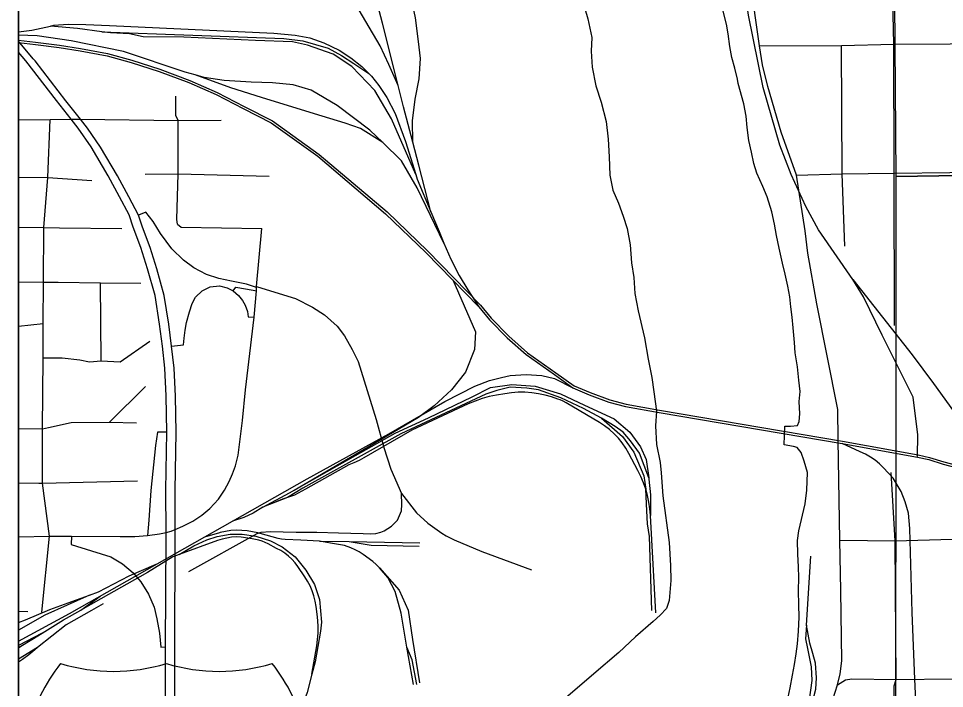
# Model space of a CAD drawing. Extents: x 0 to 40.2, y 0 to 22.
# Drawn here: x 2.1 to 3.009, y 18.165 to 18.822 of the extents above; entities that cross this region are included whole.
import ezdxf

# ---------------------------------------------------------------- set-up
doc = ezdxf.new("R2010")
doc.units = 0
for name, color, linetype in [('GM_X_Adjacent_County', 7, 'Continuous'), ('GM_X_Corporation', 7, 'Continuous'), ('GM_X_Interchange_Ramps', 7, 'Continuous'), ('GM_X_Interstate_Shield', 7, 'Continuous'), ('GM_X_Major_Lake', 7, 'Continuous'), ('GM_X_Major_Lake_Text', 7, 'Continuous'), ('GM_X_Major_River', 7, 'Continuous'), ('GM_X_Major_River_Text', 7, 'Continuous'), ('GM_X_Township_Road', 7, 'Continuous'), ('GM_X_Unincorporated', 7, 'Continuous'), ('GM_X_Unincorporated_Location', 7, 'Continuous')]:
    doc.layers.add(name, color=color, linetype=linetype)

msp = doc.modelspace()

# ---------------------------------------------------------------- linework, layer by layer
at = {"layer": 'GM_X_Adjacent_County'}
msp.add_line((2.1, 20.9), (2.1, 14.1), dxfattribs=at)
at = {"layer": 'GM_X_Corporation'}
msp.add_lwpolyline([(2.1, 20.9), (2.1, 17.42646)], dxfattribs=at)
msp.add_lwpolyline([(2.1, 20.9), (2.1, 17.42646)], dxfattribs=at)
msp.add_lwpolyline([(2.1, 20.9), (2.1, 17.42646)], dxfattribs=at)
for points in [[(2.95687, 19.22645), (3.03626, 19.35487), (3.07612, 19.38301), (3.10895, 19.41583), (3.11814, 19.43965), (3.1284, 18.66934), (2.96123, 18.66685)], [(3.1284, 18.66934), (3.13419, 17.6788), (2.96095, 17.67632), (2.96072, 17.91012), (2.96123, 18.66685)]]:
    msp.add_lwpolyline(points, close=True, dxfattribs=at)
at = {"layer": 'GM_X_Interchange_Ramps'}
for points in [[(2.65349, 18.8392), (2.65865, 18.82131), (2.66268, 18.80306), (2.66181, 18.78977), (2.66282, 18.77382), (2.66647, 18.75557), (2.67165, 18.73958), (2.67643, 18.72056), (2.67857, 18.70346), (2.67957, 18.68599), (2.68018, 18.66813), (2.6831, 18.65331), (2.68868, 18.64073), (2.69313, 18.62779), (2.6972, 18.61561), (2.70011, 18.59964), (2.70149, 18.58216), (2.70365, 18.56772), (2.70459, 18.55193), (2.70794, 18.53503), (2.71417, 18.50841), (2.71779, 18.4875), (2.72144, 18.46962), (2.72323, 18.45556), (2.72611, 18.43656), (2.72486, 18.42214), (2.72585, 18.40391), (2.7295, 18.38641), (2.73058, 18.37621), (2.73227, 18.35374), (2.73835, 18.30775), (2.73969, 18.28535), (2.73988, 18.27041), (2.73828, 18.25081), (2.73594, 18.24323), (2.72944, 18.23645), (2.72257, 18.23043), (2.70539, 18.21538), (2.68897, 18.19995), (2.66453, 18.17888), (2.62522, 18.1454)], [(2.86675, 18.43392), (2.86609, 18.44607), (2.86693, 18.45594), (2.86549, 18.46696), (2.86446, 18.48025), (2.86192, 18.49394), (2.86124, 18.50382), (2.86022, 18.51825), (2.85916, 18.52889), (2.85772, 18.53877), (2.85667, 18.54865), (2.85486, 18.5593), (2.85229, 18.57109), (2.84973, 18.58174), (2.84643, 18.59657), (2.84387, 18.60874), (2.84169, 18.62015), (2.83913, 18.63194), (2.8347, 18.64678), (2.83023, 18.65707), (2.82427, 18.67002), (2.82131, 18.67954), (2.81913, 18.69057), (2.81656, 18.70198), (2.81477, 18.7149), (2.8141, 18.72592), (2.81154, 18.73809), (2.80602, 18.7581), (2.80556, 18.76226), (2.80278, 18.77291), (2.79977, 18.78336), (2.79796, 18.79438), (2.79616, 18.80655), (2.79472, 18.81605), (2.79141, 18.82898)], [(2.87336, 18.35907), (2.87425, 18.37653), (2.87093, 18.38756), (2.86796, 18.39594), (2.86383, 18.40091), (2.86043, 18.40208), (2.85134, 18.40367), (2.85187, 18.42189), (2.85755, 18.42184), (2.86438, 18.42255), (2.86593, 18.42633), (2.86675, 18.43392)], [(2.85426, 18.15155), (2.85703, 18.1652), (2.8594, 18.1777), (2.86138, 18.18832), (2.86298, 18.19856), (2.86419, 18.20842), (2.86543, 18.22094), (2.86592, 18.2346), (2.86564, 18.24675), (2.86537, 18.26042), (2.86547, 18.27333), (2.86517, 18.28396), (2.86452, 18.2965), (2.86424, 18.30979), (2.86546, 18.31927), (2.87173, 18.3458), (2.87336, 18.35907)]]:
    msp.add_lwpolyline(points, dxfattribs=at)
at = {"layer": 'GM_X_Interstate_Shield'}
for centre, start, end in [((2.28058, 18.07902), 141.66896, 165.80665), ((2.19318, 18.35895), 253.00908, 286.99093), ((2.29695, 18.35895), 253.00908, 286.99093), ((2.20956, 18.07902), 14.19335, 38.33104)]:
    msp.add_arc(centre, 0.17756, start, end, dxfattribs=at)
at = {"layer": 'GM_X_Major_Lake'}
for points in [[(2.90344, 18.16826), (2.91138, 18.17314), (2.91764, 18.17421), (2.96102, 18.1736), (3.01645, 18.17417), (3.0698, 18.1738), (3.11972, 18.17463)], [(2.78409, 17.84481), (2.81606, 17.90854), (2.83899, 17.95502), (2.85258, 17.98645), (2.86597, 18.02615), (2.88565, 18.09458), (2.89901, 18.15374), (2.90344, 18.16826)]]:
    msp.add_lwpolyline(points, dxfattribs=at)
at = {"layer": 'GM_X_Major_Lake_Text'}
for points in [[(2.86338, 18.66791), (2.84814, 18.71034), (2.83536, 18.75493), (2.83001, 18.77633), (2.82689, 18.7949), (2.82243, 18.82701), (2.81916, 18.85532), (2.81723, 18.88192), (2.81716, 18.91773), (2.81767, 18.93492)], [(2.90678, 18.2607), (2.906, 18.3101), (2.90412, 18.40851), (2.90385, 18.43812), (2.88339, 18.54181), (2.87448, 18.59156), (2.87191, 18.61358), (2.86338, 18.66791)], [(2.24968, 18.31889), (2.25368, 18.32055), (2.2613, 18.3237), (2.27106, 18.32865), (2.27989, 18.33446), (2.28756, 18.34113), (2.29608, 18.35041), (2.30224, 18.35925), (2.30666, 18.36754), (2.31006, 18.37529), (2.31293, 18.38304), (2.31541, 18.39334), (2.31983, 18.42743), (2.32277, 18.45741), (2.33122, 18.52887), (2.33346, 18.55455), (2.3335, 18.55781), (2.33366, 18.55894)], [(2.33366, 18.55894), (2.35984, 18.5506), (2.37161, 18.54704), (2.38856, 18.53872), (2.40036, 18.53111), (2.41254, 18.52007), (2.41977, 18.51056), (2.42738, 18.49724), (2.43309, 18.48544), (2.45097, 18.42836), (2.45858, 18.40096), (2.46543, 18.37965), (2.47561, 18.35593), (2.49055, 18.33703), (2.50159, 18.32675), (2.51529, 18.31686), (2.51947, 18.3142), (2.52746, 18.31039), (2.55448, 18.29897), (2.60329, 18.28109)], [(2.26708, 18.2793), (2.33402, 18.31673), (2.33799, 18.31783), (2.3468, 18.31849), (2.37234, 18.31805), (2.39282, 18.31805), (2.41396, 18.31717), (2.43818, 18.31651), (2.44567, 18.31629), (2.45073, 18.31673), (2.45536, 18.31783), (2.45888, 18.31937), (2.46593, 18.32378), (2.47187, 18.32972), (2.47561, 18.33897), (2.47606, 18.34514), (2.47561, 18.35593)], [(2.22644, 18.31463), (2.23837, 18.31626), (2.24481, 18.31776), (2.24968, 18.31889)], [(2.1, 18.31338), (2.13037, 18.31401), (2.15207, 18.31401)], [(2.15207, 18.31401), (2.19971, 18.31362), (2.2142, 18.31362), (2.22644, 18.31463)], [(2.90344, 18.16826), (2.90627, 18.17918), (2.90787, 18.19176), (2.90678, 18.2607)]]:
    msp.add_lwpolyline(points, dxfattribs=at)
at = {"layer": 'GM_X_Major_River'}
for p, q in [((2.44846, 18.40457), (2.37048, 18.35876)), ((2.34641, 18.34496), (2.33963, 18.3425)), ((2.36402, 18.35196), (2.34641, 18.34496)), ((2.72516, 18.23892), (2.71995, 18.33422)), ((2.39547, 18.30927), (2.42456, 18.30875)), ((2.42456, 18.30875), (2.49362, 18.30754)), ((2.8733, 18.22662), (2.87742, 18.29452)), ((2.12311, 18.21896), (2.1, 18.20689)), ((2.1, 18.20488), (2.10232, 18.20626)), ((2.1, 18.20439), (2.10232, 18.20626)), ((2.11878, 18.20494), (2.1, 18.19345)), ((2.48746, 18.1687), (2.48114, 18.20516))]:
    msp.add_line(p, q, dxfattribs=at)
for points in [[(2.91864, 18.56589), (2.88503, 18.61429), (2.87252, 18.63739), (2.85808, 18.66867), (2.84702, 18.69755), (2.83066, 18.75386), (2.81623, 18.82508), (2.80901, 18.87562), (2.80565, 18.91123), (2.80516, 18.94154), (2.80757, 18.99304), (2.82248, 19.06042), (2.84543, 19.11457), (2.87531, 19.15492), (2.96425, 19.27666), (3.18592, 19.58277)], [(2.48675, 18.70025), (2.4865, 18.72121), (2.48921, 18.74267), (2.49316, 18.76264), (2.49439, 18.78262), (2.49242, 18.79914), (2.48946, 18.82232), (2.48379, 18.84895), (2.47294, 18.87855), (2.46579, 18.89951)], [(2.47259, 18.75596), (2.45715, 18.81714), (2.44655, 18.85684), (2.43595, 18.89063)], [(2.47259, 18.75596), (2.46332, 18.7767), (2.45493, 18.79495), (2.42337, 18.84846)], [(2.13144, 18.8143), (2.13477, 18.81504), (2.14879, 18.81611), (2.16592, 18.81579), (2.18915, 18.81472), (2.35053, 18.80715), (2.37151, 18.8055), (2.38571, 18.80283), (2.39949, 18.79769), (2.41472, 18.79049), (2.42603, 18.78308), (2.43673, 18.77465), (2.44357, 18.7678)], [(2.1, 18.80865), (2.11304, 18.81022), (2.13144, 18.8143)], [(2.18189, 18.80861), (2.15777, 18.81172), (2.13144, 18.8143)], [(2.48983, 18.66874), (2.46603, 18.72343), (2.44951, 18.75105), (2.42707, 18.77448), (2.40857, 18.78681), (2.38342, 18.79569), (2.36887, 18.79889), (2.33237, 18.80012), (2.26233, 18.80333), (2.22238, 18.80382), (2.20882, 18.80654), (2.19033, 18.80752), (2.18189, 18.80861)], [(2.18189, 18.80861), (2.36024, 18.8021), (2.37898, 18.79963), (2.40389, 18.79248), (2.41696, 18.78533), (2.42904, 18.77744), (2.44357, 18.7678)], [(2.27332, 18.76632), (2.26357, 18.76905), (2.20315, 18.78927), (2.15161, 18.79988), (2.11832, 18.80456), (2.1, 18.8055)], [(2.1, 18.80043), (2.11682, 18.79837), (2.14032, 18.79562), (2.16083, 18.79236), (2.18735, 18.78739), (2.21133, 18.78075), (2.23877, 18.77198), (2.26804, 18.76095), (2.29494, 18.7492), (2.32149, 18.7355), (2.34912, 18.72133), (2.39513, 18.68834), (2.46158, 18.63198), (2.5012, 18.59385), (2.5534, 18.54045), (2.56383, 18.52784), (2.58092, 18.51021), (2.59942, 18.49386), (2.62724, 18.47435), (2.64507, 18.46144), (2.66081, 18.45487), (2.68005, 18.44768), (2.69616, 18.44338), (2.72885, 18.4376), (2.90848, 18.4071), (2.98265, 18.3938), (2.99371, 18.39129), (3.00797, 18.38695), (3.02909, 18.38136)], [(2.1, 18.79809), (2.11654, 18.79607), (2.14, 18.79332), (2.16043, 18.79008), (2.18682, 18.78513), (2.21066, 18.77853), (2.238, 18.76979), (2.26717, 18.7588), (2.29394, 18.7471), (2.32043, 18.73344), (2.3479, 18.71935), (2.3937, 18.68652), (2.46002, 18.63027), (2.49956, 18.5922), (2.55167, 18.5389), (2.56209, 18.52629), (2.57931, 18.50853), (2.59798, 18.49204), (2.62588, 18.47247), (2.64392, 18.4594), (2.65995, 18.45272), (2.67934, 18.44547), (2.69565, 18.44112), (2.72845, 18.43532), (2.90808, 18.40482), (2.98219, 18.39153), (2.99311, 18.38905), (3.00733, 18.38472), (3.02836, 18.37916)], [(2.45731, 18.70014), (2.4357, 18.71381), (2.42066, 18.71899), (2.39032, 18.72836), (2.33829, 18.74414), (2.3082, 18.75376), (2.27332, 18.76632)], [(2.45731, 18.70014), (2.44482, 18.71233), (2.41252, 18.73625), (2.38712, 18.75154), (2.36936, 18.75648), (2.34914, 18.75869), (2.32843, 18.75919), (2.30179, 18.76091), (2.28206, 18.76387), (2.27332, 18.76632)], [(2.44357, 18.7678), (2.44619, 18.76518), (2.4536, 18.75592), (2.46142, 18.7442), (2.46944, 18.72856), (2.47982, 18.70117), (2.48983, 18.66874)], [(2.48675, 18.70025), (2.47787, 18.73502), (2.47259, 18.75596)], [(2.51745, 18.60152), (2.49119, 18.65561), (2.47565, 18.68225), (2.45731, 18.70014)], [(2.50457, 18.63223), (2.49267, 18.67781), (2.48675, 18.70025)], [(2.48983, 18.66874), (2.49124, 18.6642), (2.50457, 18.63223)], [(2.50457, 18.63223), (2.51262, 18.61291), (2.51745, 18.60152)], [(2.51745, 18.60152), (2.52422, 18.58555), (2.53219, 18.56978), (2.54089, 18.55547), (2.55167, 18.5389)], [(2.52602, 18.56546), (2.54848, 18.51448), (2.54732, 18.49705), (2.53841, 18.47496), (2.52485, 18.45753), (2.50798, 18.44183), (2.49236, 18.43037), (2.44846, 18.40457)], [(2.91864, 18.56589), (2.97683, 18.492), (2.99772, 18.46364), (3.0216, 18.4308), (3.05592, 18.39498), (3.09397, 18.36363), (3.12456, 18.34199), (3.16603, 18.30644)], [(2.98196, 18.39208), (2.98229, 18.41345), (2.97786, 18.45021), (2.94724, 18.51113), (2.92908, 18.54873), (2.91864, 18.56589)], [(2.1, 18.21119), (2.14994, 18.23824), (2.31973, 18.33419), (2.38323, 18.37015), (2.46346, 18.41433), (2.51825, 18.44619), (2.5476, 18.46128), (2.5622, 18.46661), (2.57374, 18.46957), (2.58242, 18.47154), (2.5982, 18.47263), (2.61359, 18.47164), (2.62582, 18.46878), (2.64392, 18.4594)], [(2.33963, 18.3425), (2.36573, 18.35647), (2.41258, 18.38298), (2.46971, 18.41504), (2.50218, 18.43004), (2.54513, 18.45059), (2.56301, 18.45984), (2.58397, 18.46292), (2.60699, 18.46128), (2.63165, 18.45347), (2.65528, 18.44237), (2.68447, 18.42901), (2.69967, 18.41607), (2.71015, 18.40168), (2.7157, 18.38935), (2.71839, 18.37131)], [(2.67214, 18.42984), (2.65446, 18.43929), (2.63206, 18.44977), (2.61007, 18.45737), (2.59877, 18.45902), (2.58254, 18.46005), (2.56938, 18.45676), (2.55849, 18.45326), (2.47506, 18.41442), (2.37888, 18.3612), (2.36402, 18.35196)], [(2.71538, 18.36019), (2.71323, 18.36644), (2.71069, 18.37254), (2.70778, 18.37847), (2.69889, 18.39524), (2.69585, 18.40046), (2.6924, 18.40543), (2.68858, 18.41012), (2.68441, 18.41449), (2.6799, 18.41852), (2.67509, 18.42219), (2.67001, 18.42547), (2.6373, 18.4448), (2.6344, 18.44636), (2.63137, 18.44767), (2.62924, 18.4485), (2.62298, 18.45068), (2.61658, 18.45244), (2.61008, 18.45377), (2.60351, 18.45466), (2.59689, 18.4551), (2.59026, 18.4551), (2.58364, 18.45465), (2.57707, 18.45376), (2.56907, 18.4524), (2.5619, 18.45093), (2.55485, 18.44899), (2.54795, 18.44657), (2.54122, 18.4437), (2.486, 18.41787), (2.4389, 18.3909), (2.43407, 18.3883), (2.42911, 18.38596), (2.42403, 18.38389), (2.38155, 18.36017), (2.37066, 18.35421), (2.36402, 18.35196)], [(2.71839, 18.37131), (2.70913, 18.39531), (2.7005, 18.40764), (2.6931, 18.41607), (2.68529, 18.42141), (2.67214, 18.42984)], [(2.67214, 18.42984), (2.69273, 18.41179), (2.70358, 18.3965), (2.71361, 18.37316), (2.71538, 18.36019)], [(2.98289, 18.09501), (2.97948, 18.17371), (2.97688, 18.23919), (2.97468, 18.32149), (2.97308, 18.33651), (2.96987, 18.34772), (2.96607, 18.35794), (2.95826, 18.37095), (2.94865, 18.38105), (2.94467, 18.3849), (2.94038, 18.3884), (2.93581, 18.39153), (2.93099, 18.39428), (2.92596, 18.3966), (2.90808, 18.40482)], [(2.71839, 18.37131), (2.71858, 18.37003), (2.72002, 18.35442), (2.71995, 18.33422)], [(2.72125, 18.24118), (2.71899, 18.31373), (2.71714, 18.32626), (2.71653, 18.3388), (2.71538, 18.36019)], [(2.71995, 18.33422), (2.71942, 18.3408), (2.71848, 18.34735), (2.71713, 18.35381), (2.71538, 18.36019)], [(2.36402, 18.35196), (2.35915, 18.35031), (2.34641, 18.34496)], [(2.33963, 18.3425), (2.33038, 18.33654), (2.32093, 18.33243), (2.30993, 18.32865)], [(2.25754, 18.29597), (2.27207, 18.3046), (2.28489, 18.31051), (2.29486, 18.31357), (2.30758, 18.31604), (2.31932, 18.31604), (2.33273, 18.31416), (2.34714, 18.30953), (2.35858, 18.30361), (2.3715, 18.29375), (2.38196, 18.28072), (2.39044, 18.26652), (2.39518, 18.25182), (2.39715, 18.22973), (2.39616, 18.22095), (2.39093, 18.19086), (2.38785, 18.17866)], [(2.39547, 18.30927), (2.37698, 18.31), (2.36147, 18.31081), (2.35801, 18.31117), (2.35461, 18.31188), (2.34294, 18.31494), (2.33473, 18.31721), (2.32957, 18.31843), (2.32433, 18.31927), (2.31904, 18.31972), (2.31373, 18.31977), (2.30844, 18.31944), (2.30318, 18.31871), (2.29799, 18.3176), (2.29717, 18.31739), (2.28236, 18.31307)], [(2.38785, 18.17866), (2.39261, 18.2066), (2.39347, 18.21277), (2.39395, 18.21897), (2.39404, 18.2252), (2.39375, 18.23141), (2.39309, 18.2376), (2.39203, 18.24518), (2.39111, 18.25034), (2.3898, 18.25541), (2.38811, 18.26037), (2.38605, 18.26519), (2.38363, 18.26984), (2.38086, 18.27429), (2.37417, 18.28419), (2.37139, 18.28791), (2.36828, 18.29137), (2.36486, 18.29452), (2.36117, 18.29734), (2.35723, 18.29981), (2.35308, 18.3019), (2.34485, 18.3065), (2.34195, 18.30797), (2.33892, 18.30917), (2.33581, 18.3101), (2.33262, 18.31076), (2.32925, 18.3113), (2.31846, 18.31317), (2.31373, 18.31323), (2.309, 18.31291), (2.30431, 18.31221), (2.2997, 18.31113), (2.29519, 18.30969), (2.25754, 18.29597)], [(2.45413, 18.28292), (2.45376, 18.28335), (2.4508, 18.2864), (2.44751, 18.28911), (2.43811, 18.296), (2.43425, 18.29857), (2.43017, 18.30077), (2.4259, 18.30258), (2.41989, 18.30483), (2.40608, 18.30705), (2.39547, 18.30927)], [(2.42456, 18.30875), (2.44603, 18.30507), (2.49313, 18.30409)], [(2.25754, 18.29597), (2.25127, 18.29369), (2.2266, 18.27855), (2.18073, 18.25251), (2.16114, 18.24157)], [(2.16977, 18.25617), (2.17858, 18.25936), (2.20866, 18.27498), (2.23521, 18.28643)], [(2.48114, 18.20516), (2.47537, 18.23849), (2.4697, 18.2597), (2.4623, 18.27351), (2.45413, 18.28292)], [(2.45413, 18.28292), (2.4734, 18.26093), (2.48228, 18.24145), (2.48647, 18.21284), (2.49337, 18.17018)], [(2.1, 18.22922), (2.1069, 18.23207), (2.13057, 18.24227), (2.14865, 18.24851), (2.16977, 18.25617)], [(2.16977, 18.25617), (2.1258, 18.23651), (2.1, 18.2219)], [(2.12311, 18.21896), (2.14405, 18.23208), (2.16114, 18.24157), (2.18, 18.25523)], [(2.18309, 18.24778), (2.17165, 18.24107), (2.14669, 18.22706), (2.11878, 18.20494)], [(2.83509, 18.01456), (2.83763, 18.01947), (2.86304, 18.08845), (2.86736, 18.10085), (2.87067, 18.11319), (2.87413, 18.12634), (2.87577, 18.13867), (2.88218, 18.16382), (2.88284, 18.175), (2.88202, 18.18963), (2.87939, 18.199), (2.87626, 18.20903), (2.8733, 18.22662)], [(2.8733, 18.22662), (2.87215, 18.21347), (2.87413, 18.20394), (2.87774, 18.18602), (2.87824, 18.17254), (2.87577, 18.15363), (2.86985, 18.12913), (2.86443, 18.10332), (2.86032, 18.08721), (2.84322, 18.0443), (2.83779, 18.02704), (2.83509, 18.01456)], [(2.10232, 18.20626), (2.11322, 18.21276), (2.12311, 18.21896)], [(2.11878, 18.20494), (2.11615, 18.20267), (2.11008, 18.19768), (2.10376, 18.19299), (2.1, 18.19049)], [(2.49066, 18.16845), (2.48622, 18.19287), (2.48114, 18.20516)], [(2.38785, 18.17866), (2.38314, 18.16087), (2.37683, 18.14262), (2.36746, 18.12694), (2.35483, 18.11491), (2.34191, 18.10613), (2.32968, 18.1011), (2.31715, 18.09814), (2.29989, 18.09774), (2.28726, 18.09952)]]:
    msp.add_lwpolyline(points, dxfattribs=at)
at = {"layer": 'GM_X_Major_River_Text'}
for points in [[(2.3335, 18.55781), (2.32358, 18.56129), (2.30886, 18.56424), (2.29647, 18.56672), (2.28438, 18.57075), (2.27199, 18.57725), (2.26176, 18.58469), (2.2503, 18.59585), (2.23945, 18.61072), (2.23201, 18.6225), (2.22489, 18.63179), (2.2176, 18.62895)], [(2.25026, 18.50037), (2.26176, 18.5018), (2.26262, 18.50829), (2.26362, 18.51605), (2.26467, 18.52364), (2.26769, 18.53402), (2.27032, 18.54216), (2.27373, 18.54851), (2.28016, 18.55448), (2.28799, 18.55851), (2.29705, 18.55951), (2.30472, 18.55765), (2.31076, 18.55448), (2.31595, 18.54991), (2.31967, 18.54526), (2.32238, 18.54069), (2.32455, 18.53441), (2.32548, 18.52914), (2.33122, 18.52887)], [(2.31076, 18.55448), (2.31332, 18.55827), (2.33013, 18.55525), (2.33346, 18.55455)], [(2.24544, 18.41598), (2.23635, 18.4161), (2.23449, 18.40295), (2.22984, 18.35894), (2.22799, 18.32982), (2.22644, 18.31463)], [(2.15207, 18.31401), (2.15173, 18.306), (2.17159, 18.29976), (2.19049, 18.29387), (2.20196, 18.28674), (2.21249, 18.27807), (2.21993, 18.26908), (2.22768, 18.2573), (2.23294, 18.24429), (2.23573, 18.23282), (2.23821, 18.21888), (2.23976, 18.20528), (2.24434, 18.20534)]]:
    msp.add_lwpolyline(points, dxfattribs=at)
at = {"layer": 'GM_X_Township_Road'}
msp.add_lwpolyline([(2.1, 20.9), (8.9, 20.9), (8.9, 14.1), (2.1, 14.1)], close=True, dxfattribs=at)
at = {"layer": 'GM_X_Unincorporated'}
msp.add_line((2.11441, 18.7822), (2.1, 18.79957), dxfattribs=at)
for points in [[(2.24425, 18.09679), (2.24434, 18.20534), (2.24483, 18.31292), (2.24481, 18.31776), (2.24467, 18.35915), (2.24544, 18.41598), (2.24479, 18.45151), (2.24364, 18.47881), (2.24117, 18.50049), (2.23837, 18.52208), (2.23393, 18.5502), (2.22669, 18.57619), (2.22011, 18.59709), (2.21255, 18.61715), (2.20851, 18.62907), (2.19922, 18.64676), (2.18787, 18.66749), (2.17126, 18.69578), (2.15859, 18.71421), (2.15173, 18.72286), (2.13721, 18.74118), (2.1071, 18.78017), (2.1, 18.78873)], [(2.25355, 18.35927), (2.25453, 18.41585), (2.25388, 18.45139), (2.25272, 18.47869), (2.25026, 18.50037), (2.24746, 18.52195), (2.24302, 18.55008), (2.23578, 18.57607), (2.2292, 18.59696), (2.22164, 18.61703), (2.2176, 18.62895), (2.20831, 18.64664), (2.19696, 18.66737), (2.18035, 18.69566), (2.16768, 18.71409), (2.16076, 18.72282), (2.1463, 18.74106), (2.11619, 18.78005), (2.11441, 18.7822)], [(2.2526, 17.7114), (2.2519, 17.77777), (2.2524, 17.9199), (2.25289, 18.09706), (2.25322, 18.20546), (2.25371, 18.31304), (2.25368, 18.32055), (2.25355, 18.35927)]]:
    msp.add_lwpolyline(points, dxfattribs=at)
at = {"layer": 'GM_X_Unincorporated_Location'}
for p, q in [((2.33366, 18.55894), (2.33869, 18.61576)), ((2.18096, 18.48582), (2.18059, 18.56262)), ((2.1, 18.51995), (2.1242, 18.52259)), ((2.18941, 18.42572), (2.22446, 18.4607)), ((2.1, 18.24043), (2.10912, 18.24029))]:
    msp.add_line(p, q, dxfattribs=at)
for points in [[(2.95961, 18.5205), (2.95923, 18.67007), (2.95868, 18.79661), (2.95753, 18.85513), (2.95719, 18.91008), (2.95871, 18.919), (2.95856, 18.98298), (2.95854, 18.99382), (2.9585, 18.99924), (2.95817, 19.045), (2.95842, 19.1018), (2.95815, 19.15884), (2.95858, 19.24862)], [(2.82689, 18.7949), (2.90733, 18.79535), (2.95868, 18.79661), (3.01404, 18.79684), (3.0678, 18.79765), (3.12197, 18.79832)], [(2.91073, 18.59827), (2.90818, 18.66932), (2.90733, 18.79535)], [(2.25588, 18.62007), (2.25549, 18.62459), (2.25649, 18.66929), (2.25649, 18.72166), (2.25435, 18.7267), (2.2544, 18.74547)], [(2.1, 18.7223), (2.13099, 18.72259), (2.15173, 18.72286), (2.16076, 18.72282), (2.25649, 18.72166), (2.29895, 18.72197)], [(2.12362, 18.40768), (2.12364, 18.41263), (2.12367, 18.4192), (2.12403, 18.48881), (2.1242, 18.52259), (2.1244, 18.56323), (2.12468, 18.61676), (2.12867, 18.6659), (2.13099, 18.72259)], [(2.86338, 18.66791), (2.90818, 18.66932), (2.95923, 18.67007), (3.01392, 18.67081), (3.06809, 18.6714), (3.12383, 18.67185), (3.18602, 18.67282), (3.20876, 18.6723), (3.24822, 18.67326), (3.29815, 18.67415), (3.31019, 18.6743), (3.32832, 18.67401), (3.37276, 18.67453), (3.38635, 18.67497), (3.43495, 18.67519), (3.48179, 18.67556)], [(2.1, 18.66601), (2.12867, 18.6659), (2.17182, 18.66268)], [(2.22427, 18.66898), (2.25649, 18.66929), (2.34605, 18.66712)], [(2.1, 18.61713), (2.12468, 18.61676), (2.14019, 18.61654), (2.20141, 18.61563)], [(2.25588, 18.62007), (2.25961, 18.61696), (2.33869, 18.61576)], [(2.1, 18.5635), (2.1244, 18.56323), (2.13874, 18.56308), (2.18059, 18.56262), (2.22013, 18.5622)], [(2.12403, 18.48881), (2.14272, 18.48882), (2.16016, 18.48694), (2.16963, 18.48505), (2.18096, 18.48582), (2.19957, 18.48506), (2.22891, 18.50532)], [(2.12929, 18.42044), (2.15176, 18.42541), (2.18941, 18.42572), (2.21575, 18.42526)], [(2.1, 18.41961), (2.12367, 18.4192), (2.12929, 18.42044)], [(2.12276, 18.23944), (2.13037, 18.31401), (2.1234, 18.36612), (2.12362, 18.40768)], [(2.95954, 18.09404), (2.95931, 18.15203), (2.95923, 18.16726), (2.96102, 18.1736), (2.96065, 18.21638), (2.9602, 18.30934), (2.95625, 18.37655)], [(2.1, 18.36633), (2.11994, 18.36615), (2.1234, 18.36612), (2.21683, 18.36824)], [(2.906, 18.3101), (2.9602, 18.30934), (3.01593, 18.31105), (3.06477, 18.30615), (3.12739, 18.31194)]]:
    msp.add_lwpolyline(points, dxfattribs=at)

doc.saveas('drawing.dxf')
